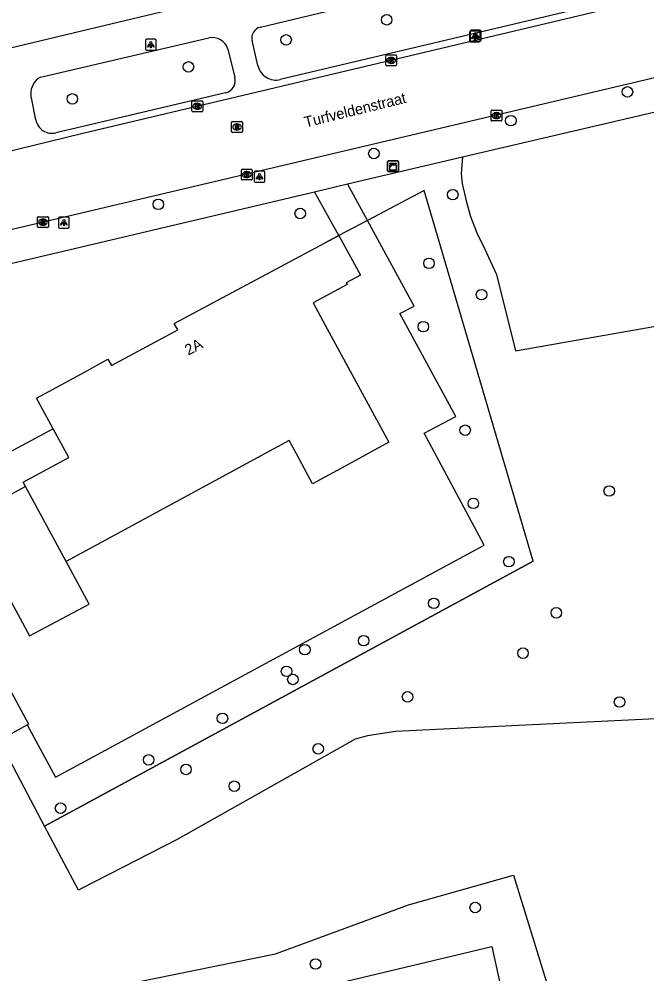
# Model space of a CAD drawing. Extents: x 162026 to 163499, y 387297 to 388169.
# Drawn here: x 162994.2 to 163052.4, y 387532.2 to 387620.7 of the extents above; entities that cross this region are included whole.
import ezdxf

# ---------------------------------------------------------------- set-up
doc = ezdxf.new("R2010")
doc.units = 0
for name, color, linetype in [('IMGEO_Boom', 7, 'Continuous'), ('IMGEO_Groenvoorziening', 7, 'Continuous'), ('IMGEO_Hek', 7, 'Continuous'), ('IMGEO_Kast', 7, 'Continuous'), ('IMGEO_Kolk', 7, 'Continuous'), ('IMGEO_Lichtpunt', 7, 'Continuous'), ('IMGEO_Loofbos', 7, 'Continuous'), ('IMGEO_Openbare_ruimte_label', 7, 'Continuous'), ('IMGEO_Pand', 7, 'Continuous'), ('IMGEO_Pand_nummerreeks', 7, 'Continuous'), ('IMGEO_Rijbaan_lokaal_open', 7, 'Continuous'), ('IMGEO_Rioolput', 7, 'Continuous'), ('IMGEO_Voetpad_open', 7, 'Continuous')]:
    doc.layers.add(name, color=color, linetype=linetype)

msp = doc.modelspace()

# ---------------------------------------------------------------- linework, layer by layer
at = {"layer": 'IMGEO_Boom'}
for centre in [(163028.3, 387620.651), (163018.974, 387618.782), (163009.92, 387616.276), (163050.612, 387613.963), (162999.154, 387613.314), (163039.804, 387611.295), (163027.114, 387608.252), (163034.424, 387604.436), (163007.13, 387603.536), (163020.285, 387602.689), (163032.215, 387598.069), (163037.09, 387595.163), (163031.689, 387592.194), (163035.565, 387582.593), (163048.927, 387576.964), (163036.326, 387575.813), (163039.624, 387570.414), (163032.66, 387566.547), (163044.028, 387565.666), (163026.167, 387563.084), (163020.708, 387562.249), (163040.929, 387561.928), (163019.012, 387560.243), (163019.604, 387559.493), (163030.235, 387557.88), (163049.887, 387557.399), (163013.07, 387555.885), (163021.949, 387553.057), (163006.236, 387552.036), (163009.694, 387551.147), (163014.173, 387549.594), (162998.062, 387547.559), (163036.503, 387538.349), (163021.702, 387533.111)]:
    msp.add_circle(centre, 0.489, dxfattribs=at)
at = {"layer": 'IMGEO_Groenvoorziening'}
for points in [[(163035.316, 387607.939), (163035.215, 387606.353), (163035.288, 387605.465), (163035.71, 387603.738), (163036.07, 387602.402), (163036.642, 387600.881), (163037.37, 387599.429), (163038.49, 387597.03), (163040.232, 387589.952), (163057.784, 387593.047)], [(163060.228, 387556.181), (163029.112, 387554.666), (163026.508, 387554.274), (163025.39, 387553.944), (163008.873, 387544.668), (163000, 387540.099), (162999.735, 387539.954), (162996.59, 387545.901)], [(163003.104, 387531.039), (163017.992, 387534.066), (163030.329, 387538.594), (163040.047, 387541.332), (163049.443, 387510.873)], [(163013.223, 387527.498), (163012.956, 387528.755), (163013.816, 387528.96), (163038.045, 387534.739), (163043.574, 387509.583)]]:
    msp.add_lwpolyline(points, dxfattribs=at)
at = {"layer": 'IMGEO_Hek'}
for points in [[(163041.886, 387570.47), (163031.774, 387604.821), (163026.517, 387602.045)], [(163026.517, 387602.045), (163023.853, 387600.638)], [(163023.853, 387600.638), (163022.537, 387599.943)], [(163041.886, 387570.47), (163000, 387547.742), (162996.59, 387545.901)], [(162996.59, 387545.901), (162994.043, 387550.717), (162992.379, 387553.863)]]:
    msp.add_lwpolyline(points, dxfattribs=at)
at = {"layer": 'IMGEO_Kast'}
for p, q in [((163028.385, 387606.648), (163028.385, 387607.489)), ((163028.385, 387607.489), (163028.385, 387606.648)), ((163028.46, 387607.573), (163029.301, 387607.573)), ((163029.301, 387607.573), (163028.46, 387607.573)), ((163029.385, 387607.498), (163029.385, 387606.657)), ((163029.385, 387606.657), (163029.385, 387607.498)), ((163029.31, 387606.573), (163028.469, 387606.573)), ((163028.469, 387606.573), (163029.31, 387606.573))]:
    msp.add_line(p, q, dxfattribs=at)
for points in [[(163028.58, 387607.363), (163029.18, 387607.363), (163029.18, 387607.278), (163028.58, 387607.278), (163028.58, 387607.363)], [(163028.58, 387607.188), (163029.18, 387607.188), (163029.18, 387606.699), (163028.58, 387606.699), (163028.58, 387607.188)]]:
    msp.add_lwpolyline(points, dxfattribs=at)
msp.add_circle((163028.664, 387607.037), 0.0377, dxfattribs=at)
for centre, start, end in [((163028.463, 387607.495), 92.4484, 184.28452), ((163028.463, 387607.495), 92.4484, 184.28452), ((163029.307, 387607.495), 2.4484, 94.28452), ((163029.307, 387607.495), 2.4484, 94.28452), ((163028.463, 387606.651), 182.4484, 274.28452), ((163028.463, 387606.651), 182.4484, 274.28452), ((163029.307, 387606.651), 272.4484, 4.28452), ((163029.307, 387606.651), 272.4484, 4.28452)]:
    msp.add_arc(centre, 0.0779, start, end, dxfattribs=at)
at = {"layer": 'IMGEO_Kolk'}
for p, q in [((163028.211, 387616.457), (163028.211, 387617.309)), ((163028.286, 387617.383), (163029.138, 387617.383)), ((163028.699, 387617.163), (163028.724, 387617.163)), ((163029.212, 387617.309), (163029.212, 387616.457)), ((163029.138, 387616.383), (163028.286, 387616.383)), ((163028.722, 387616.603), (163028.697, 387616.603)), ((163010.241, 387612.201), (163010.241, 387613.053)), ((163010.316, 387613.127), (163011.168, 387613.127)), ((163010.729, 387612.907), (163010.754, 387612.907)), ((163011.242, 387613.053), (163011.242, 387612.201)), ((163011.168, 387612.127), (163010.316, 387612.127)), ((163010.752, 387612.347), (163010.727, 387612.347)), ((163037.973, 387611.339), (163037.973, 387612.191)), ((163038.048, 387612.265), (163038.9, 387612.265)), ((163038.484, 387611.485), (163038.459, 387611.485)), ((163038.461, 387612.045), (163038.486, 387612.045)), ((163038.974, 387612.191), (163038.974, 387611.339)), ((163038.9, 387611.265), (163038.048, 387611.265)), ((163014.825, 387605.868), (163014.825, 387606.72)), ((163014.9, 387606.794), (163015.752, 387606.794)), ((163015.313, 387606.574), (163015.338, 387606.574)), ((163015.826, 387606.72), (163015.826, 387605.868)), ((163015.752, 387605.794), (163014.9, 387605.794)), ((163015.336, 387606.014), (163015.311, 387606.014)), ((162995.938, 387601.462), (162995.938, 387602.314)), ((162996.013, 387602.388), (162996.865, 387602.388)), ((162996.426, 387602.168), (162996.451, 387602.168)), ((162996.939, 387602.314), (162996.939, 387601.462)), ((162996.865, 387601.388), (162996.013, 387601.388)), ((162996.449, 387601.608), (162996.424, 387601.608))]:
    msp.add_line(p, q, dxfattribs=at)
for points in [[(163028.211, 387616.457), (163028.211, 387617.309)], [(163028.286, 387617.383), (163029.138, 387617.383)], [(163028.532, 387617.083), (163028.655, 387617.083), (163028.655, 387616.932), (163028.785, 387617.083), (163028.949, 387617.083), (163028.803, 387616.932), (163028.956, 387616.683), (163028.804, 387616.683), (163028.719, 387616.847), (163028.655, 387616.78), (163028.655, 387616.683), (163028.532, 387616.683), (163028.532, 387617.083)], [(163029.212, 387617.309), (163029.212, 387616.457)], [(163029.138, 387616.383), (163028.286, 387616.383)], [(163010.241, 387612.201), (163010.241, 387613.053)], [(163010.316, 387613.127), (163011.168, 387613.127)], [(163010.562, 387612.827), (163010.685, 387612.827), (163010.685, 387612.676), (163010.815, 387612.827), (163010.979, 387612.827), (163010.833, 387612.676), (163010.986, 387612.427), (163010.834, 387612.427), (163010.749, 387612.591), (163010.685, 387612.524), (163010.685, 387612.427), (163010.562, 387612.427), (163010.562, 387612.827)], [(163011.242, 387613.053), (163011.242, 387612.201)], [(163011.168, 387612.127), (163010.316, 387612.127)], [(163037.973, 387611.339), (163037.973, 387612.191)], [(163038.048, 387612.265), (163038.9, 387612.265)], [(163038.294, 387611.965), (163038.417, 387611.965), (163038.417, 387611.814), (163038.547, 387611.965), (163038.711, 387611.965), (163038.565, 387611.814), (163038.718, 387611.565), (163038.566, 387611.565), (163038.481, 387611.729), (163038.417, 387611.662), (163038.417, 387611.565), (163038.294, 387611.565), (163038.294, 387611.965)], [(163038.974, 387612.191), (163038.974, 387611.339)], [(163038.9, 387611.265), (163038.048, 387611.265)], [(163014.825, 387605.868), (163014.825, 387606.72)], [(163014.9, 387606.794), (163015.752, 387606.794)], [(163015.146, 387606.494), (163015.269, 387606.494), (163015.269, 387606.343), (163015.399, 387606.494), (163015.563, 387606.494), (163015.417, 387606.343), (163015.57, 387606.094), (163015.418, 387606.094), (163015.333, 387606.258), (163015.269, 387606.191), (163015.269, 387606.094), (163015.146, 387606.094), (163015.146, 387606.494)], [(163015.826, 387606.72), (163015.826, 387605.868)], [(163015.752, 387605.794), (163014.9, 387605.794)], [(162995.938, 387601.462), (162995.938, 387602.314)], [(162996.013, 387602.388), (162996.865, 387602.388)], [(162996.259, 387602.088), (162996.382, 387602.088), (162996.382, 387601.937), (162996.512, 387602.088), (162996.676, 387602.088), (162996.53, 387601.937), (162996.683, 387601.688), (162996.531, 387601.688), (162996.446, 387601.852), (162996.382, 387601.785), (162996.382, 387601.688), (162996.259, 387601.688), (162996.259, 387602.088)], [(162996.939, 387602.314), (162996.939, 387601.462)], [(162996.865, 387601.388), (162996.013, 387601.388)]]:
    msp.add_lwpolyline(points, dxfattribs=at)
for centre, start, end in [((163028.288, 387617.307), 91.55205, 178.44795), ((163028.288, 387617.307), 91.55205, 178.44795), ((163029.136, 387617.307), 1.55205, 88.44795), ((163029.136, 387617.307), 1.55205, 88.44795), ((163028.288, 387616.459), 181.55205, 268.44795), ((163028.288, 387616.459), 181.55205, 268.44795), ((163029.136, 387616.459), 271.55205, 358.44795), ((163029.136, 387616.459), 271.55205, 358.44795), ((163010.318, 387613.051), 91.55205, 178.44795), ((163010.318, 387613.051), 91.55205, 178.44795), ((163011.166, 387613.051), 1.55205, 88.44795), ((163011.166, 387613.051), 1.55205, 88.44795), ((163010.318, 387612.203), 181.55205, 268.44795), ((163010.318, 387612.203), 181.55205, 268.44795), ((163011.166, 387612.203), 271.55205, 358.44795), ((163011.166, 387612.203), 271.55205, 358.44795), ((163038.05, 387612.189), 91.55205, 178.44795), ((163038.05, 387612.189), 91.55205, 178.44795), ((163038.898, 387612.189), 1.55205, 88.44795), ((163038.898, 387612.189), 1.55205, 88.44795), ((163038.05, 387611.341), 181.55205, 268.44795), ((163038.05, 387611.341), 181.55205, 268.44795), ((163038.898, 387611.341), 271.55205, 358.44795), ((163038.898, 387611.341), 271.55205, 358.44795), ((163014.902, 387606.718), 91.55205, 178.44795), ((163014.902, 387606.718), 91.55205, 178.44795), ((163015.75, 387606.718), 1.55205, 88.44795), ((163015.75, 387606.718), 1.55205, 88.44795), ((163014.902, 387605.87), 181.55205, 268.44795), ((163014.902, 387605.87), 181.55205, 268.44795), ((163015.75, 387605.87), 271.55205, 358.44795), ((163015.75, 387605.87), 271.55205, 358.44795), ((162996.015, 387602.312), 91.55205, 178.44795), ((162996.015, 387602.312), 91.55205, 178.44795), ((162996.863, 387602.312), 1.55205, 88.44795), ((162996.863, 387602.312), 1.55205, 88.44795), ((162996.015, 387601.464), 181.55205, 268.44795), ((162996.015, 387601.464), 181.55205, 268.44795), ((162996.863, 387601.464), 271.55205, 358.44795), ((162996.863, 387601.464), 271.55205, 358.44795)]:
    msp.add_arc(centre, 0.0765, start, end, dxfattribs=at)
for centre, major_axis, ratio, start_param, end_param in [((163028.698, 387616.883), (-0.387, 0.002), 0.722429, 4.712389, 7.853982), ((163028.723, 387616.883), (-0.39, 0.002), 0.717154, 1.570796, 4.712389), ((163010.728, 387612.627), (-0.387, 0.002), 0.722429, 4.712389, 7.853982), ((163010.753, 387612.627), (-0.39, 0.002), 0.717154, 1.570796, 4.712389), ((163038.46, 387611.765), (-0.387, 0.002), 0.722429, 4.712389, 7.853982), ((163038.485, 387611.765), (-0.39, 0.002), 0.717154, 1.570796, 4.712389), ((163015.312, 387606.294), (-0.387, 0.002), 0.722429, 4.712389, 7.853982), ((163015.337, 387606.294), (-0.39, 0.002), 0.717154, 1.570796, 4.712389), ((162996.425, 387601.888), (-0.387, 0.002), 0.722429, 4.712389, 7.853982), ((162996.45, 387601.888), (-0.39, 0.002), 0.717154, 1.570796, 4.712389)]:
    msp.add_ellipse(centre, major_axis=major_axis, ratio=ratio, start_param=start_param, end_param=end_param, dxfattribs=at)
at = {"layer": 'IMGEO_Lichtpunt'}
for p, q in [((163035.966, 387619.495), (163035.966, 387618.688)), ((163035.966, 387619.495), (163035.966, 387618.688)), ((163036.044, 387619.58), (163036.044, 387618.773)), ((163036.044, 387619.58), (163036.044, 387618.773)), ((163036.868, 387619.59), (163036.06, 387619.59)), ((163036.868, 387619.59), (163036.06, 387619.59)), ((163036.946, 387619.675), (163036.138, 387619.675)), ((163036.946, 387619.675), (163036.138, 387619.675)), ((163036.962, 387618.688), (163036.962, 387619.495)), ((163036.962, 387618.688), (163036.962, 387619.495)), ((163037.04, 387618.773), (163037.04, 387619.58)), ((163037.04, 387618.773), (163037.04, 387619.58)), ((163005.93, 387618.74), (163005.93, 387617.933)), ((163005.93, 387618.74), (163005.93, 387617.933)), ((163006.832, 387618.835), (163006.024, 387618.835)), ((163006.832, 387618.835), (163006.024, 387618.835)), ((163006.926, 387617.933), (163006.926, 387618.74)), ((163006.926, 387617.933), (163006.926, 387618.74)), ((163036.06, 387618.594), (163036.868, 387618.594)), ((163036.06, 387618.594), (163036.868, 387618.594)), ((163036.138, 387618.679), (163036.946, 387618.679)), ((163036.138, 387618.679), (163036.946, 387618.679)), ((163006.024, 387617.839), (163006.832, 387617.839)), ((163006.024, 387617.839), (163006.832, 387617.839)), ((163016.007, 387606.503), (163016.007, 387605.696)), ((163016.007, 387606.503), (163016.007, 387605.696)), ((163016.909, 387606.598), (163016.101, 387606.598)), ((163016.909, 387606.598), (163016.101, 387606.598)), ((163017.003, 387605.696), (163017.003, 387606.503)), ((163017.003, 387605.696), (163017.003, 387606.503)), ((163016.101, 387605.602), (163016.909, 387605.602)), ((163016.101, 387605.602), (163016.909, 387605.602)), ((162997.878, 387602.239), (162997.878, 387601.432)), ((162997.878, 387602.239), (162997.878, 387601.432)), ((162998.78, 387602.334), (162997.972, 387602.334)), ((162998.78, 387602.334), (162997.972, 387602.334)), ((162998.874, 387601.432), (162998.874, 387602.239)), ((162998.874, 387601.432), (162998.874, 387602.239)), ((162997.972, 387601.338), (162998.78, 387601.338)), ((162997.972, 387601.338), (162998.78, 387601.338))]:
    msp.add_line(p, q, dxfattribs=at)
for points in [[(163036.34, 387619.159), (163036.379, 387619.131), (163036.191, 387618.869), (163036.153, 387618.896), (163036.34, 387619.159)], [(163036.418, 387619.244), (163036.457, 387619.216), (163036.269, 387618.954), (163036.231, 387618.981), (163036.418, 387619.244)], [(163036.442, 387619.111), (163036.489, 387619.111), (163036.489, 387618.789), (163036.442, 387618.789), (163036.442, 387619.111)], [(163036.52, 387619.196), (163036.567, 387619.196), (163036.567, 387618.874), (163036.52, 387618.874), (163036.52, 387619.196)], [(163036.552, 387619.131), (163036.59, 387619.158), (163036.777, 387618.896), (163036.738, 387618.868), (163036.552, 387619.131)], [(163036.63, 387619.216), (163036.668, 387619.243), (163036.855, 387618.981), (163036.816, 387618.953), (163036.63, 387619.216)], [(163006.304, 387618.404), (163006.343, 387618.376), (163006.155, 387618.114), (163006.117, 387618.141), (163006.304, 387618.404)], [(163006.406, 387618.356), (163006.453, 387618.356), (163006.453, 387618.034), (163006.406, 387618.034), (163006.406, 387618.356)], [(163006.516, 387618.376), (163006.554, 387618.403), (163006.741, 387618.141), (163006.702, 387618.113), (163006.516, 387618.376)], [(163016.381, 387606.167), (163016.42, 387606.139), (163016.232, 387605.877), (163016.194, 387605.904), (163016.381, 387606.167)], [(163016.593, 387606.139), (163016.631, 387606.166), (163016.818, 387605.904), (163016.779, 387605.876), (163016.593, 387606.139)], [(163016.483, 387606.119), (163016.53, 387606.119), (163016.53, 387605.797), (163016.483, 387605.797), (163016.483, 387606.119)], [(162998.252, 387601.903), (162998.291, 387601.875), (162998.103, 387601.613), (162998.065, 387601.64), (162998.252, 387601.903)], [(162998.354, 387601.855), (162998.401, 387601.855), (162998.401, 387601.533), (162998.354, 387601.533), (162998.354, 387601.855)], [(162998.464, 387601.875), (162998.502, 387601.902), (162998.689, 387601.64), (162998.65, 387601.612), (162998.464, 387601.875)]]:
    msp.add_lwpolyline(points, dxfattribs=at)
for centre in [(163036.543, 387619.378), (163006.429, 387618.538), (163036.465, 387619.293), (163016.506, 387606.301), (162998.377, 387602.037)]:
    msp.add_circle(centre, 0.0994, dxfattribs=at)
for centre, start, end in [((163036.06, 387619.495), 90, 180), ((163036.06, 387619.495), 90, 180), ((163036.138, 387619.58), 90, 180), ((163036.138, 387619.58), 90, 180), ((163036.868, 387619.495), 0, 90), ((163036.868, 387619.495), 0, 90), ((163036.946, 387619.58), 0, 90), ((163036.946, 387619.58), 0, 90), ((163006.024, 387618.74), 90, 180), ((163006.024, 387618.74), 90, 180), ((163006.832, 387618.74), 0, 90), ((163006.832, 387618.74), 0, 90), ((163036.06, 387618.688), 180, 270), ((163036.06, 387618.688), 180, 270), ((163036.138, 387618.773), 180, 270), ((163036.138, 387618.773), 180, 270), ((163036.868, 387618.688), 270, 0), ((163036.868, 387618.688), 270, 360), ((163036.946, 387618.773), 270, 0), ((163036.946, 387618.773), 270, 360), ((163006.024, 387617.933), 180, 270), ((163006.024, 387617.933), 180, 270), ((163006.832, 387617.933), 270, 0), ((163006.832, 387617.933), 270, 360), ((163016.101, 387606.503), 90, 180), ((163016.101, 387606.503), 90, 180), ((163016.909, 387606.503), 0, 90), ((163016.909, 387606.503), 0, 90), ((163016.101, 387605.696), 180, 270), ((163016.101, 387605.696), 180, 270), ((163016.909, 387605.696), 270, 0), ((163016.909, 387605.696), 270, 360), ((162997.972, 387602.239), 90, 180), ((162997.972, 387602.239), 90, 180), ((162998.78, 387602.239), 0, 90), ((162998.78, 387602.239), 0, 90), ((162997.972, 387601.432), 180, 270), ((162997.972, 387601.432), 180, 270), ((162998.78, 387601.432), 270, 0), ((162998.78, 387601.432), 270, 360)]:
    msp.add_arc(centre, 0.0946, start, end, dxfattribs=at)
at = {"layer": 'IMGEO_Loofbos'}
for points in [[(162996.59, 387545.901), (163000, 387547.742), (163041.886, 387570.47), (163031.774, 387604.821), (163026.517, 387602.045)], [(162996.59, 387545.901), (162994.043, 387550.717), (162992.379, 387553.863)]]:
    msp.add_lwpolyline(points, dxfattribs=at)
at = {"layer": 'IMGEO_Pand'}
for points in [[(162997.383, 387582.715), (162995.831, 387585.578), (163000, 387587.838), (163002.46, 387589.172), (163002.778, 387588.586), (163008.924, 387591.917), (163008.607, 387592.501), (163022.537, 387599.943), (163023.853, 387600.638)], [(163023.853, 387600.638), (163025.871, 387596.968), (163024.53, 387596.266), (163024.622, 387596.097), (163021.488, 387594.398), (163022.598, 387592.35), (163028.495, 387581.475), (163024.1, 387579.093), (163021.419, 387577.639), (163019.922, 387580.4), (163019.256, 387581.628), (163000, 387571.189), (162998.575, 387570.416)], [(162994.806, 387577.369), (162994.587, 387577.773), (162998.819, 387580.067), (162997.383, 387582.715)], [(162994.806, 387577.369), (162989.312, 387574.39), (162995.197, 387563.533), (163000.709, 387566.477), (162998.575, 387570.416)], [(162998.575, 387570.416), (162994.806, 387577.369)], [(162988.801, 387560.113), (162991.654, 387561.689), (162995.088, 387555.349), (162994.965, 387555.282)], [(162992.379, 387553.863), (162994.965, 387555.282)]]:
    msp.add_lwpolyline(points, dxfattribs=at)
at = {"layer": 'IMGEO_Rijbaan_lokaal_open'}
for points in [[(163084.55, 387622.71), (163000, 387602.721), (162975.567, 387596.973), (162973.349, 387596.403), (162971.823, 387596.007)], [(162968.391, 387602.305), (162970.84, 387602.963), (162972.68, 387603.425), (163000, 387610.111), (163048.502, 387621.606)]]:
    msp.add_lwpolyline(points, dxfattribs=at)
at = {"layer": 'IMGEO_Rioolput'}
for p, q in [((163013.925, 387610.28), (163013.925, 387611.132)), ((163014, 387611.206), (163014.852, 387611.206)), ((163014.413, 387610.986), (163014.438, 387610.986)), ((163014.926, 387611.132), (163014.926, 387610.28)), ((163014.852, 387610.206), (163014, 387610.206)), ((163014.436, 387610.426), (163014.411, 387610.426))]:
    msp.add_line(p, q, dxfattribs=at)
for points in [[(163013.925, 387610.28), (163013.925, 387611.132)], [(163014, 387611.206), (163014.852, 387611.206)], [(163014.514, 387610.904), (163014.262, 387610.906), (163014.262, 387610.506)], [(163014.262, 387610.506), (163014.386, 387610.506), (163014.386, 387610.668), (163014.397, 387610.668)], [(163014.44, 387610.825), (163014.386, 387610.825), (163014.386, 387610.744)], [(163014.386, 387610.744), (163014.438, 387610.744)], [(163014.444, 387610.639), (163014.515, 387610.506), (163014.655, 387610.506), (163014.59, 387610.632)], [(163014.926, 387611.132), (163014.926, 387610.28)], [(163014.852, 387610.206), (163014, 387610.206)]]:
    msp.add_lwpolyline(points, dxfattribs=at)
for centre, radius, start, end in [((163014.002, 387611.13), 0.0765, 91.55205, 178.44795), ((163014.002, 387611.13), 0.0765, 91.55205, 178.44795), ((163014.396, 387610.615), 0.0533, 26.02933, 88.69889), ((163014.422, 387610.933), 0.19, 274.7715, 282.96867), ((163014.446, 387610.729), 0.0964, 77.00612, 93.18647), ((163014.46, 387610.786), 0.0378, 276.66336, 79.67722), ((163014.513, 387610.794), 0.109, 350.36119, 89.41601), ((163014.511, 387610.794), 0.112, 277.58423, 350.98172), ((163014.495, 387610.579), 0.108, 29.51342, 73.79051), ((163014.85, 387611.13), 0.0765, 1.55205, 88.44795), ((163014.85, 387611.13), 0.0765, 1.55205, 88.44795), ((163014.002, 387610.282), 0.0765, 181.55205, 268.44795), ((163014.002, 387610.282), 0.0765, 181.55205, 268.44795), ((163014.85, 387610.282), 0.0765, 271.55205, 358.44795), ((163014.85, 387610.282), 0.0765, 271.55205, 358.44795)]:
    msp.add_arc(centre, radius, start, end, dxfattribs=at)
for centre, major_axis, ratio, start_param, end_param in [((163014.412, 387610.706), (-0.387, 0.002), 0.722429, 4.712389, 7.853982), ((163014.437, 387610.706), (-0.39, 0.002), 0.717154, 1.570796, 4.712389)]:
    msp.add_ellipse(centre, major_axis=major_axis, ratio=ratio, start_param=start_param, end_param=end_param, dxfattribs=at)
at = {"layer": 'IMGEO_Voetpad_open'}
for points in [[(163016.592, 387619.975), (163046.467, 387627.147)], [(162971.37, 387612.772), (163000, 387619.628), (163023.347, 387625.219)], [(163048.101, 387622.131), (163018.435, 387615.105)], [(162996.209, 387615.338), (163011.795, 387618.981)], [(163016.356, 387616.394), (163015.817, 387618.714)], [(163013.586, 387617.924), (163014.223, 387615.303)], [(162995.776, 387611.361), (162995.318, 387613.709)], [(163013.346, 387613.871), (163000, 387610.716), (162997.633, 387610.16)], [(163035.316, 387607.939), (163054.116, 387612.333)], [(163024.67, 387605.429), (163035.316, 387607.939)], [(163021.616, 387604.708), (163024.67, 387605.429)], [(163026.517, 387602.045), (163024.67, 387605.429)], [(162977.218, 387594.228), (162979.926, 387594.864), (163000, 387599.604), (163021.616, 387604.708)], [(163023.853, 387600.638), (163021.616, 387604.708)], [(162994.965, 387555.282), (162997.603, 387550.421), (163000, 387551.723), (163011.472, 387557.955), (163037.33, 387571.95), (163031.773, 387582.315), (163034.698, 387583.854), (163029.509, 387593.405), (163030.847, 387594.111), (163026.517, 387602.045)], [(163026.517, 387602.045), (163023.853, 387600.638)], [(162997.383, 387582.715), (162991.152, 387579.38)]]:
    msp.add_lwpolyline(points, dxfattribs=at)
for centre, radius, start, end in [((163016.841, 387618.954), 1.051, 103.68254, 193.16839), ((163012.078, 387617.415), 1.591, 18.64409, 100.25999), ((163018.038, 387616.786), 1.727, 193.11512, 283.28626), ((162996.995, 387613.85), 1.683, 117.84204, 184.80406), ((163013.071, 387615.024), 1.185, 283.40143, 13.62945), ((162997.283, 387611.655), 1.536, 191.05115, 283.16395)]:
    msp.add_arc(centre, radius, start, end, dxfattribs=at)

# ---------------------------------------------------------------- texts
at = {"layer": 'IMGEO_Openbare_ruimte_label'}
msp.add_text('Turfveldenstraat', height=1, rotation=13.8278, dxfattribs=at).set_placement((163020.784, 387610.653))
at = {"layer": 'IMGEO_Pand_nummerreeks'}
msp.add_text('2A', height=1, rotation=28.15515, dxfattribs=at).set_placement((163009.908, 387589.505))

doc.saveas('drawing.dxf')
